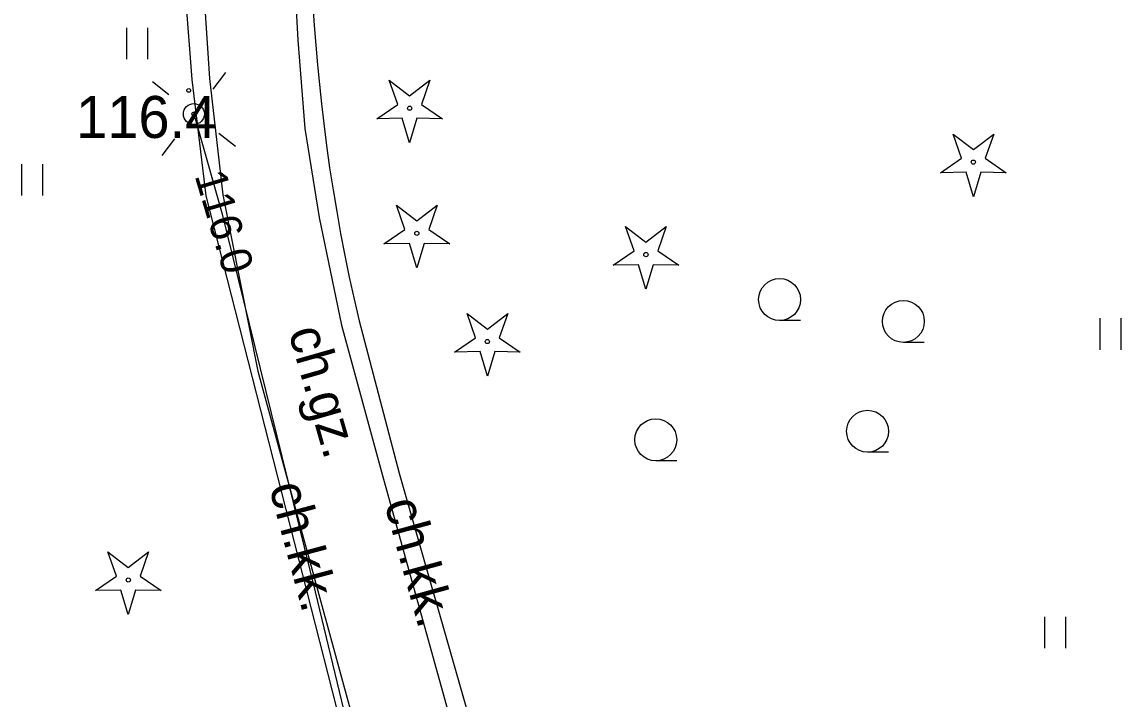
# Model space of a CAD drawing. Extents: x 6434771 to 6436222, y 5663454 to 5664782.
# Drawn here: x 6435019.08 to 6435045.3, y 5664082.27 to 5664098.41 of the extents above; entities that cross this region are included whole.
import ezdxf

# ---------------------------------------------------------------- set-up
doc = ezdxf.new("R2010")
doc.units = 0
for name, color, linetype in [('Warstwa 10', 7, 'Continuous'), ('Warstwa 12', 7, 'Continuous'), ('Warstwa 13', 7, 'Continuous'), ('Warstwa 14', 7, 'Continuous'), ('Warstwa 2', 7, 'Continuous'), ('Warstwa 4', 7, 'Continuous'), ('Warstwa 5', 7, 'Continuous'), ('Warstwa 6', 7, 'Continuous'), ('Warstwa 9', 7, 'Continuous')]:
    doc.layers.add(name, color=color, linetype=linetype)

msp = doc.modelspace()

# ---------------------------------------------------------------- linework, layer by layer
at = {"layer": 'Warstwa 10'}
for points in [[(6435027.546, 5664096.104), (6435028.048, 5664096.451), (6435027.846, 5664097.027), (6435028.331, 5664096.657), (6435028.816, 5664097.027), (6435028.614, 5664096.451), (6435029.116, 5664096.104), (6435028.506, 5664096.118), (6435028.331, 5664095.534), (6435028.156, 5664096.118)], [(6435040.996, 5664094.818), (6435041.498, 5664095.165), (6435041.296, 5664095.741), (6435041.781, 5664095.371), (6435042.266, 5664095.741), (6435042.064, 5664095.165), (6435042.566, 5664094.818), (6435041.956, 5664094.832), (6435041.781, 5664094.248), (6435041.606, 5664094.832)], [(6435027.717, 5664093.122), (6435028.219, 5664093.469), (6435028.017, 5664094.045), (6435028.502, 5664093.675), (6435028.987, 5664094.045), (6435028.785, 5664093.469), (6435029.287, 5664093.122), (6435028.677, 5664093.136), (6435028.502, 5664092.552), (6435028.327, 5664093.136)], [(6435033.183, 5664092.614), (6435033.685, 5664092.961), (6435033.483, 5664093.537), (6435033.968, 5664093.167), (6435034.453, 5664093.537), (6435034.251, 5664092.961), (6435034.753, 5664092.614), (6435034.143, 5664092.628), (6435033.968, 5664092.044), (6435033.793, 5664092.628)], [(6435029.4, 5664090.541), (6435029.902, 5664090.888), (6435029.7, 5664091.464), (6435030.185, 5664091.094), (6435030.67, 5664091.464), (6435030.468, 5664090.888), (6435030.97, 5664090.541), (6435030.36, 5664090.555), (6435030.185, 5664089.971), (6435030.01, 5664090.555)], [(6435020.833, 5664084.856), (6435021.335, 5664085.203), (6435021.133, 5664085.779), (6435021.618, 5664085.409), (6435022.103, 5664085.779), (6435021.901, 5664085.203), (6435022.403, 5664084.856), (6435021.793, 5664084.87), (6435021.618, 5664084.286), (6435021.443, 5664084.87)]]:
    msp.add_lwpolyline(points, close=True, dxfattribs=at)
for centre in [(6435028.331, 5664096.359), (6435041.781, 5664095.073), (6435028.502, 5664093.377), (6435033.968, 5664092.869), (6435030.185, 5664090.796), (6435021.618, 5664085.111)]:
    msp.add_circle(centre, 0.05, dxfattribs=at)
at = {"layer": 'Warstwa 12'}
msp.add_lwpolyline([(6435023.182, 5664096.221), (6435023.851, 5664093.864), (6435026.078, 5664084.828), (6435027.591, 5664078.56), (6435027.818, 5664077.408)], dxfattribs=at)
at = {"layer": 'Warstwa 13'}
msp.add_circle((6435023.059, 5664096.783), 0.045, dxfattribs=at)
at = {"layer": 'Warstwa 14'}
msp.add_circle((6435023.182, 5664096.221), 0.045, dxfattribs=at)
at = {"layer": 'Warstwa 2'}
msp.add_circle((6435023.182, 5664096.221), 0.25, dxfattribs=at)
at = {"layer": 'Warstwa 4'}
for points in [[(6435023.64, 5664096.815), (6435023.945, 5664097.211)], [(6435022.588, 5664096.679), (6435022.192, 5664096.984)], [(6435022.724, 5664095.627), (6435022.419, 5664095.231)], [(6435023.776, 5664095.763), (6435024.172, 5664095.458)]]:
    msp.add_lwpolyline(points, dxfattribs=at)
at = {"layer": 'Warstwa 5'}
for p, q in [((6435022.927, 5664099.784), (6435023.134, 5664097.042)), ((6435026.02, 5664098.801), (6435026.054, 5664098.332)), ((6435021.581, 5664097.527), (6435021.581, 5664098.277)), ((6435022.081, 5664097.527), (6435022.081, 5664098.277)), ((6435026.054, 5664098.332), (6435026.091, 5664097.864)), ((6435026.091, 5664097.864), (6435026.133, 5664097.396)), ((6435026.133, 5664097.396), (6435026.178, 5664096.928)), ((6435023.134, 5664097.042), (6435023.47, 5664094.267)), ((6435026.178, 5664096.928), (6435026.228, 5664096.461)), ((6435026.228, 5664096.461), (6435026.281, 5664095.993)), ((6435026.281, 5664095.993), (6435026.348, 5664095.467)), ((6435026.348, 5664095.467), (6435026.422, 5664094.941)), ((6435019.081, 5664094.277), (6435019.081, 5664095.027)), ((6435019.581, 5664094.277), (6435019.581, 5664095.027)), ((6435026.422, 5664094.941), (6435026.503, 5664094.416)), ((6435026.503, 5664094.416), (6435026.59, 5664093.893)), ((6435023.47, 5664094.267), (6435027.461, 5664078.618)), ((6435026.59, 5664093.893), (6435026.683, 5664093.37)), ((6435026.683, 5664093.37), (6435026.784, 5664092.849)), ((6435026.784, 5664092.849), (6435026.891, 5664092.328)), ((6435026.891, 5664092.328), (6435027.004, 5664091.81)), ((6435027.004, 5664091.81), (6435027.124, 5664091.293)), ((6435027.124, 5664091.293), (6435028.081, 5664087.661)), ((6435044.804, 5664090.601), (6435044.804, 5664091.351)), ((6435045.304, 5664090.601), (6435045.304, 5664091.351)), ((6435028.081, 5664087.661), (6435030.604, 5664078.86)), ((6435043.487, 5664083.485), (6435043.487, 5664084.235)), ((6435043.987, 5664083.485), (6435043.987, 5664084.235))]:
    msp.add_line(p, q, dxfattribs=at)
at = {"layer": 'Warstwa 6'}
for p, q in [((6435037.658, 5664091.298), (6435037.158, 5664091.298)), ((6435040.611, 5664090.776), (6435040.111, 5664090.776)), ((6435039.756, 5664088.157), (6435039.256, 5664088.157)), ((6435034.703, 5664087.953), (6435034.203, 5664087.953))]:
    msp.add_line(p, q, dxfattribs=at)
for centre in [(6435037.158, 5664091.798), (6435040.111, 5664091.276), (6435039.256, 5664088.657), (6435034.203, 5664088.453)]:
    msp.add_circle(centre, 0.5, dxfattribs=at)
at = {"layer": 'Warstwa 9'}
for p, q in [((6435025.532, 5664100.213), (6435025.665, 5664097.981)), ((6435025.532, 5664100.213), (6435025.665, 5664097.981)), ((6435022.927, 5664099.784), (6435023.134, 5664097.042)), ((6435023.376, 5664099.729), (6435023.554, 5664097.067)), ((6435023.376, 5664099.729), (6435023.554, 5664097.067)), ((6435026.02, 5664098.801), (6435026.054, 5664098.332)), ((6435026.054, 5664098.332), (6435026.091, 5664097.864)), ((6435025.665, 5664097.981), (6435025.83, 5664095.879)), ((6435025.665, 5664097.981), (6435025.83, 5664095.879)), ((6435026.091, 5664097.864), (6435026.133, 5664097.396)), ((6435026.133, 5664097.396), (6435026.178, 5664096.928)), ((6435023.134, 5664097.042), (6435023.47, 5664094.267)), ((6435023.554, 5664097.067), (6435023.87, 5664094.293)), ((6435023.554, 5664097.067), (6435023.87, 5664094.293)), ((6435026.178, 5664096.928), (6435026.228, 5664096.461)), ((6435026.228, 5664096.461), (6435026.281, 5664095.993)), ((6435026.281, 5664095.993), (6435026.348, 5664095.467)), ((6435025.83, 5664095.879), (6435026.174, 5664093.755)), ((6435025.83, 5664095.879), (6435026.174, 5664093.755)), ((6435026.348, 5664095.467), (6435026.422, 5664094.941)), ((6435026.422, 5664094.941), (6435026.503, 5664094.416)), ((6435026.503, 5664094.416), (6435026.59, 5664093.893)), ((6435023.47, 5664094.267), (6435027.461, 5664078.618)), ((6435023.87, 5664094.293), (6435024.71, 5664090.092)), ((6435023.87, 5664094.293), (6435024.71, 5664090.092)), ((6435026.59, 5664093.893), (6435026.683, 5664093.37)), ((6435026.174, 5664093.755), (6435026.703, 5664091.188)), ((6435026.174, 5664093.755), (6435026.703, 5664091.188)), ((6435026.683, 5664093.37), (6435026.784, 5664092.849)), ((6435026.784, 5664092.849), (6435026.891, 5664092.328)), ((6435026.891, 5664092.328), (6435027.004, 5664091.81)), ((6435027.004, 5664091.81), (6435027.124, 5664091.293)), ((6435026.703, 5664091.188), (6435027.709, 5664087.516)), ((6435026.703, 5664091.188), (6435027.709, 5664087.516)), ((6435027.124, 5664091.293), (6435028.081, 5664087.661)), ((6435024.71, 5664090.092), (6435027.822, 5664078.704)), ((6435024.71, 5664090.092), (6435027.822, 5664078.704)), ((6435027.709, 5664087.516), (6435030.172, 5664078.655)), ((6435027.709, 5664087.516), (6435030.172, 5664078.655)), ((6435028.081, 5664087.661), (6435030.604, 5664078.86))]:
    msp.add_line(p, q, dxfattribs=at)

# ---------------------------------------------------------------- texts
at = {"layer": 'Warstwa 13'}
msp.add_text('116.4', height=1, dxfattribs=at).set_placement((6435020.372, 5664095.65))
at = {"layer": 'Warstwa 14'}
msp.add_text('116.0', height=0.75, rotation=286.5477, dxfattribs=at).set_placement((6435023.196, 5664094.755))
at = {"layer": 'Warstwa 9'}
for s, rotation, p in [('ch.gz.', 286.0091, (6435025.431, 5664091.032)), ('ch.kk.', 285.0007, (6435024.973, 5664087.328)), ('ch.kk.', 285.4418, (6435027.722, 5664086.942))]:
    msp.add_text(s, height=0.9, rotation=rotation, dxfattribs=at).set_placement(p)

doc.saveas('drawing.dxf')
